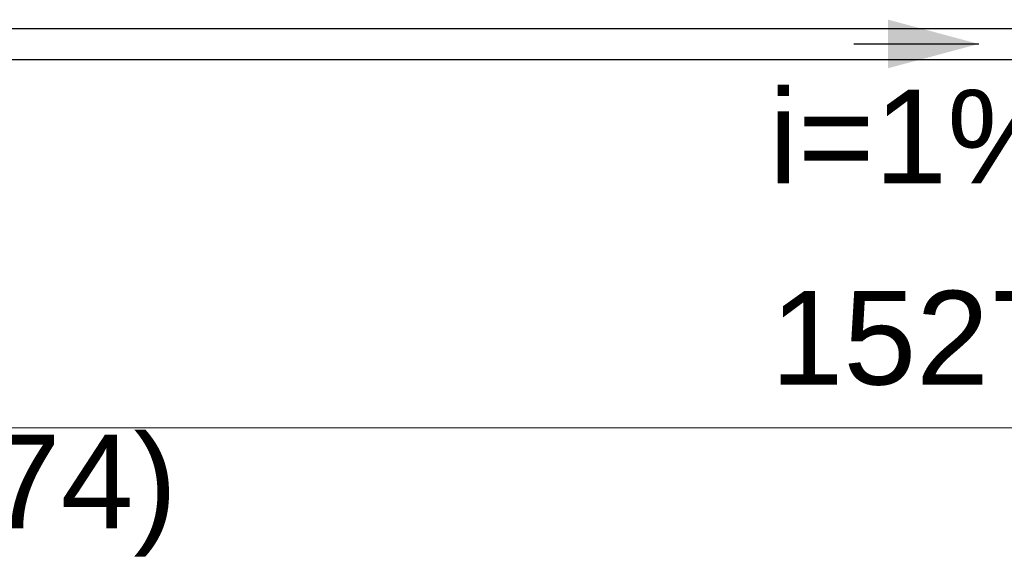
# Model space of a CAD drawing. Header units: feet. Extents: x 8 to 127, y 6 to 90.
# Tile 330 of 538: x 47.466 to 49.041, y 48.764 to 49.616. Entities that reach past the tile are written whole.
import ezdxf

# ---------------------------------------------------------------- set-up
doc = ezdxf.new("R2010")
doc.units = ezdxf.units.FT
doc.header["$MEASUREMENT"] = 0
for name, color, linetype, lineweight in [('Cotas', 8, 'Continuous', 0), ('Texto da cota', 7, 'Continuous', 0), ('Textos', 7, 'Continuous', 9), ('TQ-Condutos Sub-coletores', 108, 'Continuous', 25), ('TQ-Sentido conduto Sub-coletores', 108, 'Continuous', 30), ('TQ-Textos conduto Sub-coletores', 108, 'Continuous', 9)]:
    doc.layers.add(name, color=color, linetype=linetype, lineweight=lineweight)
doc.styles.add('Arial', font='arial.ttf')

msp = doc.modelspace()

# ---------------------------------------------------------------- hatches: boundary and pattern name
at = {"layer": 'TQ-Sentido conduto Sub-coletores', "linetype": 'Continuous'}
msp.add_hatch(color=108, dxfattribs=at).paths.add_polyline_path([(49.0004, 49.5775), (48.8556, 49.6164), (48.8556, 49.5387)])

# ---------------------------------------------------------------- linework, layer by layer
at = {"layer": 'Cotas'}
msp.add_line((52.7171, 48.963), (45.0838, 48.963), dxfattribs=at)
at = {"layer": 'TQ-Condutos Sub-coletores'}
for p, q in [((45.2838, 49.6025), (52.5171, 49.6025)), ((45.2838, 49.5525), (52.5171, 49.5525))]:
    msp.add_line(p, q, dxfattribs=at)
at = {"layer": 'TQ-Sentido conduto Sub-coletores'}
msp.add_line((48.8005, 49.5775), (49.0004, 49.5775), dxfattribs=at)

# ---------------------------------------------------------------- texts
at = {"layer": 'Texto da cota', "insert": (48.9005, 49.0302), "char_height": 0.15, "width": 0.972012, "attachment_point": 8, "line_spacing_factor": 0.9, "style": 'Arial'}
msp.add_mtext('1527', dxfattribs=at)
at = {"layer": 'Textos', "insert": (46.9379, 48.7571), "char_height": 0.15, "width": 1.560366, "attachment_point": 7, "line_spacing_factor": 0.6, "style": 'Arial'}
msp.add_mtext('(118.74)', dxfattribs=at)
at = {"layer": 'TQ-Textos conduto Sub-coletores', "insert": (48.9005, 49.353), "char_height": 0.15, "width": 0.943445, "attachment_point": 8, "line_spacing_factor": 0.6, "style": 'Arial'}
msp.add_mtext('i=1%', dxfattribs=at)

doc.saveas('drawing.dxf')
